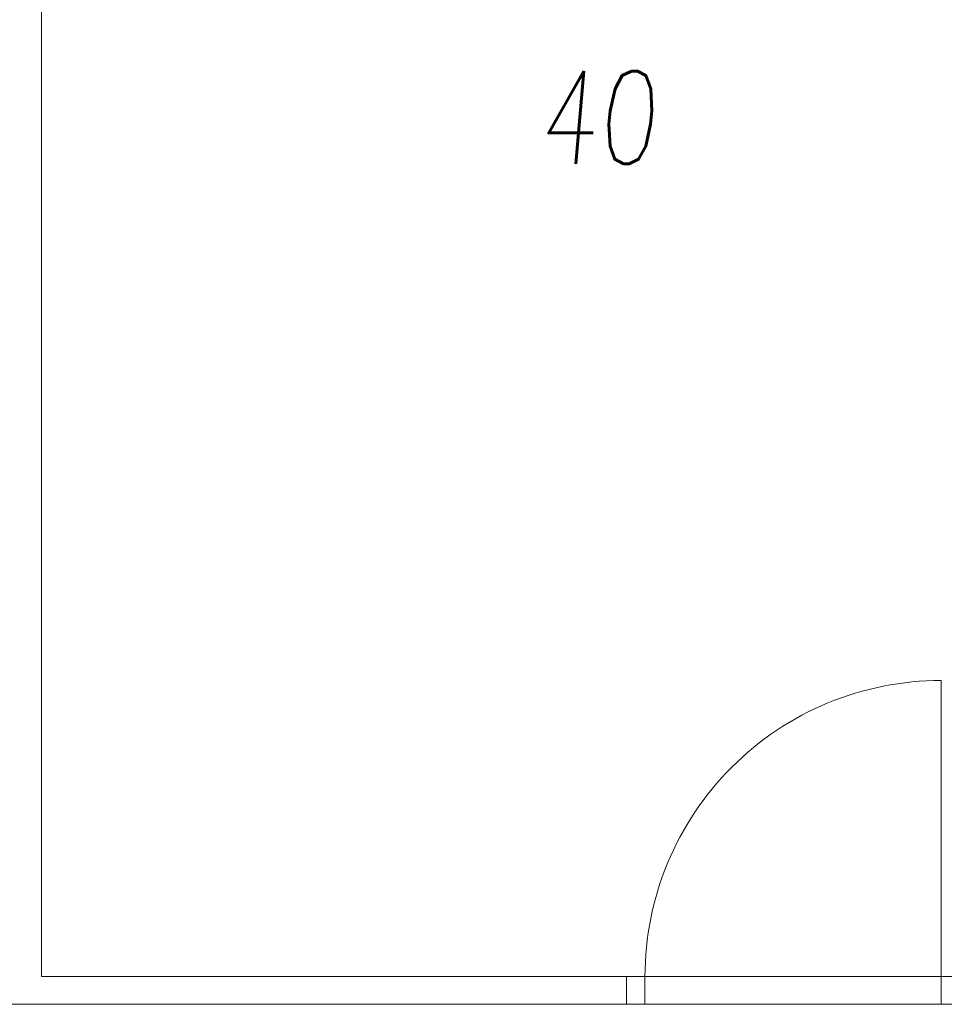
# Model space of a CAD drawing. Header units: millimetres. Extents: x 213386 to 506888, y 183055 to 450952.
# Tile 284 of 656: x 389451 to 391947, y 302832 to 305492. Entities that reach past the tile are written whole.
import ezdxf

# ---------------------------------------------------------------- set-up
doc = ezdxf.new("R2010")
doc.units = ezdxf.units.MM
for name, color, linetype, lineweight in [('DVERE', 255, 'Continuous', 0), ('NOVA', 255, 'Continuous', 0), ('NOVÁ TENKÁ', 255, 'Continuous', 0), ('POPIS2', 255, 'Continuous', 0)]:
    doc.layers.add(name, color=color, linetype=linetype, lineweight=lineweight)
doc.styles.add('CS-ROMANS', font='romans.shx', dxfattribs={"width": 0.75, "oblique": 5})

msp = doc.modelspace()

# ---------------------------------------------------------------- linework, layer by layer
at = {"layer": 'DVERE'}
msp.add_lwpolyline([(391939.1, 302907.2), (391939.1, 303707.2, 0.414214), (391139.1, 302907.2)], format="xyb", dxfattribs=at)
msp.add_lwpolyline([(391089.1, 302907.2), (391089.1, 302832.2)], dxfattribs=at)
at = {"layer": 'NOVA'}
for points in [[(389509.1, 302907.2), (392589.1, 302907.2), (392589.1, 305432.2)], [(387814.1, 302832.2), (392664.1, 302832.2)]]:
    msp.add_lwpolyline(points, dxfattribs=at)
at = {"layer": 'NOVÁ TENKÁ', "ltscale": 5}
msp.add_line((389509.1, 302907.2), (389509.1, 307901.2), dxfattribs=at)
at = {"layer": 'NOVÁ TENKÁ'}
for points in [[(391139.1, 302907.2), (391139.1, 302832.2)], [(391939.1, 302907.2), (391139.1, 302907.2)], [(391939.1, 302907.2), (391939.1, 302832.2)], [(391139.1, 302832.2), (391939.1, 302832.2)]]:
    msp.add_lwpolyline(points, dxfattribs=at)

# ---------------------------------------------------------------- texts
at = {"layer": 'POPIS2', "ltscale": 15, "style": 'CS-ROMANS', "oblique": 5, "width": 0.75}
msp.add_text('40', height=250, dxfattribs=at).set_placement((390847.7, 305103.3))

doc.saveas('drawing.dxf')
